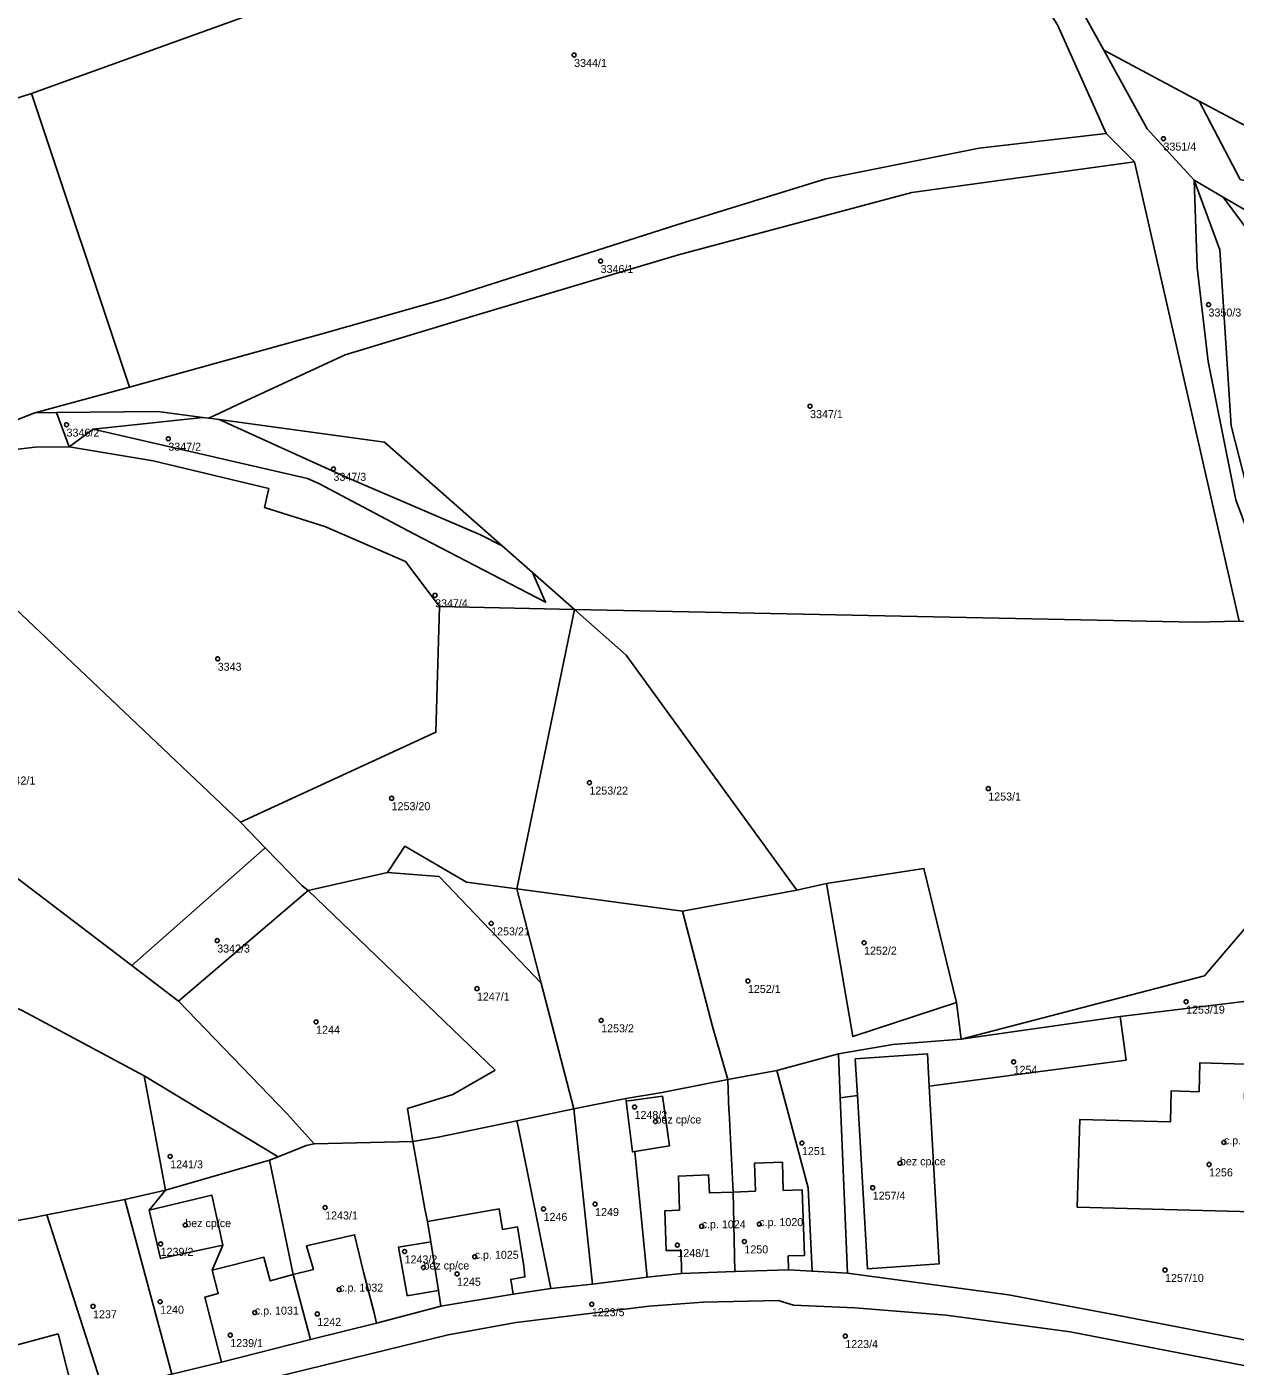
# Model space of a CAD drawing. Extents: x -878211 to -870363, y -1058464 to -1052522.
# Drawn here: x -875559.7 to -875408.6, y -1056218.5 to -1056051.2 of the extents above; entities that cross this region are included whole.
import ezdxf

# ---------------------------------------------------------------- set-up
doc = ezdxf.new("R2010")
doc.units = 0
for name, color, linetype in [('Definiční body', 7, 'Continuous'), ('Polygon budovy', 7, 'Continuous'), ('Polygon parcely', 7, 'Continuous')]:
    doc.layers.add(name, color=color, linetype=linetype)

msp = doc.modelspace()

# ---------------------------------------------------------------- linework, layer by layer
at = {"layer": 'Definiční body'}
for centre in [(-875491.25, -1056054.70994), (-875417.59, -1056065.15994), (-875487.94, -1056080.44994), (-875411.96, -1056085.88994), (-875461.76, -1056098.57994), (-875554.69, -1056100.88994), (-875541.97, -1056102.64994), (-875521.33, -1056106.40994), (-875508.63, -1056122.20994), (-875535.8, -1056130.13994), (-875489.34, -1056145.60994), (-875439.49, -1056146.34994), (-875514.06, -1056147.55994), (-875501.62, -1056163.19994), (-875535.86, -1056165.33994), (-875455.01, -1056165.60994), (-875503.4, -1056171.33994), (-875469.53, -1056170.38994), (-875414.76, -1056172.96994), (-875523.5, -1056175.48994), (-875487.87, -1056175.30994), (-875436.32, -1056180.48994), (-875483.7, -1056186.12994), (-875481.08, -1056187.93994), (-875462.78, -1056190.63994), (-875410.04, -1056190.54994), (-875541.74, -1056192.29994), (-875450.53, -1056193.15994), (-875411.89, -1056193.30994), (-875453.93, -1056196.20994), (-875488.63, -1056198.25994), (-875522.37, -1056198.68994), (-875495.07, -1056198.85994), (-875539.85, -1056200.87994), (-875475.31, -1056201.02994), (-875468.12, -1056200.75994), (-875542.93, -1056203.22994), (-875469.97, -1056202.92994), (-875512.44, -1056204.17994), (-875503.68, -1056204.83994), (-875478.35, -1056203.37994), (-875510.08, -1056206.17994), (-875417.39, -1056206.48994), (-875505.89, -1056206.96994), (-875520.62, -1056208.93994), (-875551.38, -1056211.02994), (-875542.99, -1056210.45994), (-875489.04, -1056210.76994), (-875531.16, -1056211.80994), (-875523.35, -1056211.97994), (-875534.23, -1056214.62994), (-875457.36, -1056214.74994)]:
    msp.add_circle(centre, 0.25, dxfattribs=at)
at = {"layer": 'Polygon budovy'}
for points in [[(-875447.09, -1056179.47), (-875456.12, -1056180.12), (-875455.85, -1056184.7), (-875454.59, -1056206.35), (-875445.64, -1056205.72), (-875446.87, -1056183.52)], [(-875407.33, -1056180.76), (-875413.05, -1056180.61), (-875413.14, -1056184.22), (-875416.62, -1056184.1), (-875416.72, -1056187.99), (-875428.06, -1056187.69), (-875428.36, -1056198.62), (-875397.06, -1056199.47), (-875395.66, -1056199.51), (-875395.81, -1056204.16), (-875395.55, -1056204.18), (-875395.63, -1056206.93), (-875390.01, -1056207.06), (-875389.59, -1056191.26), (-875391.48, -1056191.2), (-875391.34, -1056188.85), (-875401.98, -1056188.64), (-875401.86, -1056185.23), (-875407.46, -1056185.12)], [(-875480.2, -1056184.78), (-875484.73, -1056185.4), (-875483.97, -1056191.74), (-875483.67, -1056191.68), (-875479.32, -1056190.97)], [(-875464.5, -1056204.71), (-875462.47, -1056204.68), (-875462.76, -1056196.47), (-875465.12, -1056196.54), (-875465.21, -1056193.03), (-875468.72, -1056193.16), (-875468.59, -1056196.64), (-875471.37, -1056196.75), (-875471.15, -1056206.68), (-875464.44, -1056206.46)], [(-875478.09, -1056199.03), (-875479.91, -1056199.08), (-875479.75, -1056204.07), (-875477.89, -1056204.04), (-875477.84, -1056206.91), (-875471.15, -1056206.68), (-875471.37, -1056196.75), (-875474.35, -1056196.86), (-875474.44, -1056194.61), (-875478.21, -1056194.75)], [(-875544.35, -1056199), (-875542.93, -1056205.06), (-875535.17, -1056203.38), (-875536.54, -1056197.13)], [(-875509.59, -1056200.41), (-875509.17, -1056202.97), (-875508.22, -1056209.07), (-875507.91, -1056211.01), (-875498.85, -1056209.51), (-875499.18, -1056207.66), (-875497.41, -1056207.35), (-875497.55, -1056206.03), (-875498.32, -1056201.1), (-875500.22, -1056201.41), (-875500.63, -1056198.86)], [(-875526.35, -1056207.07), (-875524.22, -1056215.16), (-875515.94, -1056213.13), (-875516.24, -1056211.82), (-875517.57, -1056206.76), (-875518.69, -1056202.08), (-875524.72, -1056203.47), (-875523.83, -1056206.42)], [(-875513.19, -1056203.63), (-875512.13, -1056209.69), (-875511.91, -1056209.66), (-875508.22, -1056209.07), (-875509.17, -1056202.97)], [(-875535.73, -1056209.44), (-875537.42, -1056209.89), (-875535.34, -1056218.02), (-875524.22, -1056215.16), (-875526.35, -1056207.07), (-875529.26, -1056207.83), (-875530.04, -1056204.89), (-875536.5, -1056206.5)], [(-875564.33, -1056216.67), (-875567.3, -1056217.47), (-875566.36, -1056221.39), (-875563.58, -1056220.7), (-875562.43, -1056225.1), (-875553.63, -1056222.88), (-875555.74, -1056214.48), (-875562.51, -1056216.3), (-875562.91, -1056214.81), (-875564.7, -1056215.3)]]:
    msp.add_lwpolyline(points, close=True, dxfattribs=at)
at = {"layer": 'Polygon parcely'}
for points in [[(-875510.28, -1055915.03), (-875505.79, -1055927.74), (-875482.18, -1055974.31), (-875466.69, -1055999.79), (-875453.73, -1056017.19), (-875450.67, -1056021.31), (-875446.79, -1056026.52), (-875445.07, -1056026.83), (-875442.61, -1056030.21), (-875444.35, -1056029.84), (-875430.83, -1056050.95), (-875424.74, -1056064.51), (-875421.21, -1056068.07), (-875408.13, -1056125.42)], [(-875408.54, -1056110.29), (-875412.01, -1056093), (-875413.38, -1056081.25), (-875413.75, -1056070.33), (-875419.63, -1056063.91), (-875425.05, -1056054.11), (-875438.53, -1056029.76), (-875439.46, -1056028.07), (-875456.91, -1056005.63), (-875469.36, -1055989.62), (-875492.47, -1055949.84), (-875504.02, -1055924.67)], [(-875578.35, -1056065.7), (-875559.07, -1056059.51), (-875514.66, -1056043.48), (-875494.66, -1056037.13), (-875469.57, -1056031.12), (-875460.52, -1056026.43), (-875465.77, -1056025.32), (-875494.88, -1056036.28), (-875500.5, -1056030.85), (-875522.23, -1056030.92), (-875544.2, -1056035.06), (-875550.87, -1056026.37), (-875559.73, -1056014.28), (-875550.99, -1056031.83), (-875556.05, -1056042.01), (-875570.32, -1056057.38)], [(-875560.57, -1056100.17), (-875558.64, -1056099.42), (-875546.82, -1056096.22), (-875559.07, -1056059.51), (-875578.35, -1056065.7)], [(-875407.04, -1056074.25), (-875410.12, -1056072.45), (-875406.61, -1056077.18)], [(-875383.59, -1056219.82), (-875424.49, -1056211.94), (-875436.98, -1056209.61), (-875457.09, -1056206.87), (-875461.51, -1056206.64), (-875464.44, -1056206.46), (-875471.15, -1056206.68), (-875477.84, -1056206.91), (-875482.12, -1056207.38), (-875488.95, -1056208.24), (-875494.17, -1056208.81), (-875498.85, -1056209.51), (-875507.91, -1056211.01), (-875511.38, -1056211.92), (-875515.94, -1056213.13), (-875524.22, -1056215.16), (-875535.34, -1056218.02), (-875541.53, -1056219.49)], [(-875404.97, -1056218.91), (-875429.25, -1056214.23), (-875444.74, -1056212.11), (-875456.18, -1056211.21), (-875463.83, -1056210.87), (-875465.75, -1056210.31), (-875475.11, -1056210.5), (-875481.89, -1056211), (-875498.5, -1056213.04), (-875507, -1056214.58), (-875528.47, -1056219.85)], [(-875528.47, -1056219.85), (-875507, -1056214.58), (-875498.5, -1056213.04), (-875481.89, -1056211), (-875475.11, -1056210.5), (-875465.75, -1056210.31), (-875463.83, -1056210.87), (-875456.18, -1056211.21), (-875444.74, -1056212.11), (-875429.25, -1056214.23), (-875404.97, -1056218.91)]]:
    msp.add_lwpolyline(points, dxfattribs=at)
for points in [[(-875405.06, -1056008.85), (-875438.53, -1056029.76), (-875425.05, -1056054.11), (-875413.13, -1056060.46), (-875392.51, -1056071.44), (-875374.13, -1056072.7), (-875320.15, -1056080.01), (-875228.18, -1056114.54), (-875248.7, -1056097.77), (-875272.77, -1056080.11), (-875320.77, -1056039.77), (-875344.59, -1056033.11), (-875365.65, -1056027.13), (-875375.11, -1056025.49), (-875386.69, -1056022.78)], [(-875424.74, -1056064.51), (-875430.83, -1056050.95), (-875444.35, -1056029.84), (-875460.52, -1056026.43), (-875469.57, -1056031.12), (-875494.66, -1056037.13), (-875514.66, -1056043.48), (-875559.07, -1056059.51), (-875546.82, -1056096.22), (-875522.6, -1056089.49), (-875507.51, -1056085.19), (-875478.4, -1056075.91), (-875459.79, -1056070.19), (-875440.64, -1056066.35)], [(-875425.05, -1056054.11), (-875419.63, -1056063.91), (-875413.75, -1056070.33), (-875410.12, -1056072.45), (-875407.04, -1056074.25), (-875402.08, -1056077.01), (-875391.92, -1056074.09), (-875407.99, -1056070.26), (-875413.13, -1056060.46)], [(-875392.51, -1056071.44), (-875413.13, -1056060.46), (-875407.99, -1056070.26), (-875391.92, -1056074.09), (-875387.5, -1056072.62)], [(-875543.29, -1056099.23), (-875537.66, -1056099.98), (-875536.92, -1056100.08), (-875532.76, -1056098.13), (-875519.87, -1056092.18), (-875503.51, -1056087.21), (-875478.22, -1056079.68), (-875449.05, -1056071.88), (-875421.21, -1056068.07), (-875424.74, -1056064.51), (-875440.64, -1056066.35), (-875459.79, -1056070.19), (-875478.4, -1056075.91), (-875507.51, -1056085.19), (-875522.6, -1056089.49), (-875546.82, -1056096.22), (-875558.64, -1056099.42), (-875555.95, -1056099.38)], [(-875503.51, -1056087.21), (-875519.87, -1056092.18), (-875532.76, -1056098.13), (-875536.92, -1056100.08), (-875535.63, -1056100.26), (-875514.95, -1056103.06), (-875500.24, -1056116.02), (-875496.47, -1056119.34), (-875491.22, -1056123.97), (-875413.65, -1056125.57), (-875408.13, -1056125.42), (-875421.21, -1056068.07), (-875449.05, -1056071.88), (-875478.22, -1056079.68)], [(-875410.12, -1056072.45), (-875413.75, -1056070.33), (-875410.55, -1056079.03), (-875409.15, -1056101.04), (-875402.89, -1056125.47), (-875399.44, -1056125.5), (-875403.03, -1056105.47), (-875406.61, -1056077.18)], [(-875413.75, -1056070.33), (-875413.38, -1056081.25), (-875412.01, -1056093), (-875408.54, -1056110.29), (-875402.89, -1056125.47), (-875409.15, -1056101.04), (-875410.55, -1056079.03)], [(-875554.36, -1056103.66), (-875551.37, -1056101.45), (-875537.66, -1056099.98), (-875543.29, -1056099.23), (-875555.95, -1056099.38)], [(-875558.64, -1056099.42), (-875560.57, -1056100.17), (-875572.37, -1056104.51), (-875577.7, -1056108.16), (-875577.37, -1056108.49), (-875573.53, -1056106.56), (-875570.03, -1056105.57), (-875566.47, -1056104.63), (-875558.61, -1056103.7), (-875554.36, -1056103.66), (-875555.95, -1056099.38)], [(-875537.66, -1056099.98), (-875551.37, -1056101.45), (-875524.57, -1056107.59), (-875523.17, -1056108.25), (-875511.28, -1056114.53), (-875494.82, -1056123.07), (-875496.47, -1056119.34), (-875500.24, -1056116.02), (-875502.95, -1056114.64), (-875519.65, -1056107.49), (-875535.63, -1056100.26), (-875536.92, -1056100.08)], [(-875500.24, -1056116.02), (-875514.95, -1056103.06), (-875535.63, -1056100.26), (-875519.65, -1056107.49), (-875502.95, -1056114.64)], [(-875508.07, -1056123.62), (-875491.22, -1056123.97), (-875496.47, -1056119.34), (-875494.82, -1056123.07), (-875511.28, -1056114.53), (-875523.17, -1056108.25), (-875524.57, -1056107.59), (-875551.37, -1056101.45), (-875554.36, -1056103.66), (-875543.85, -1056105.42), (-875529.42, -1056108.87), (-875529.93, -1056111.24), (-875522.42, -1056113.62), (-875512.33, -1056117.98)], [(-875543.85, -1056105.42), (-875554.36, -1056103.66), (-875558.61, -1056103.7), (-875566.47, -1056104.63), (-875570.03, -1056105.57), (-875573.53, -1056106.56), (-875577.37, -1056108.49), (-875532.94, -1056150.53), (-875508.53, -1056139.31), (-875508.07, -1056123.62), (-875512.33, -1056117.98), (-875522.42, -1056113.62), (-875529.93, -1056111.24), (-875529.42, -1056108.87)], [(-875546.53, -1056168.46), (-875529.85, -1056153.73), (-875532.94, -1056150.53), (-875577.37, -1056108.49), (-875577.7, -1056108.16), (-875587.97, -1056115.19), (-875599.02, -1056127.53), (-875573.66, -1056147.85)], [(-875491.22, -1056123.97), (-875508.07, -1056123.62), (-875508.53, -1056139.31), (-875532.94, -1056150.53), (-875529.85, -1056153.73), (-875525.25, -1056158.5), (-875524.48, -1056159.1), (-875514.56, -1056156.82), (-875512.39, -1056153.55), (-875504.71, -1056158.02), (-875498.41, -1056158.87)], [(-875498.41, -1056158.87), (-875477.7, -1056161.68), (-875463.42, -1056159.02), (-875484.73, -1056129.69), (-875491.22, -1056123.97)], [(-875491.22, -1056123.97), (-875484.73, -1056129.69), (-875463.42, -1056159.02), (-875459.71, -1056158.22), (-875447.54, -1056156.33), (-875443.45, -1056173.07), (-875442.89, -1056177.64), (-875412.48, -1056169.76), (-875405.17, -1056161.2), (-875405.48, -1056172.71), (-875403.34, -1056172.4), (-875404.05, -1056171.04), (-875399.62, -1056170.07), (-875399.89, -1056168.76), (-875399.11, -1056145.7), (-875398.86, -1056138.48), (-875398.39, -1056125.51), (-875399.44, -1056125.5), (-875402.89, -1056125.47), (-875408.13, -1056125.42), (-875413.65, -1056125.57)], [(-875546.53, -1056168.46), (-875573.66, -1056147.85), (-875584.43, -1056163.63), (-875577.49, -1056166.66), (-875560.23, -1056174.08), (-875544.99, -1056182.25), (-875528.25, -1056192.36), (-875525.25, -1056191.14), (-875524.75, -1056190.93), (-875523.73, -1056190.73), (-875527.12, -1056187), (-875540.71, -1056172.89)], [(-875540.71, -1056172.89), (-875524.48, -1056159.1), (-875525.25, -1056158.5), (-875529.85, -1056153.73), (-875546.53, -1056168.46)], [(-875495.36, -1056170.65), (-875498.41, -1056158.87), (-875504.71, -1056158.02), (-875512.39, -1056153.55), (-875514.56, -1056156.82), (-875508.13, -1056157.32)], [(-875498.4, -1056187.85), (-875491.29, -1056186.37), (-875495.36, -1056170.65), (-875508.13, -1056157.32), (-875514.56, -1056156.82), (-875524.48, -1056159.1), (-875501.14, -1056181.51), (-875506.43, -1056184.57), (-875512.09, -1056186.32), (-875511.42, -1056190.44), (-875508.23, -1056189.9)], [(-875443.45, -1056173.07), (-875447.54, -1056156.33), (-875459.71, -1056158.22), (-875456.42, -1056177.33)], [(-875524.48, -1056159.1), (-875540.71, -1056172.89), (-875527.12, -1056187), (-875523.73, -1056190.73), (-875511.42, -1056190.44), (-875512.09, -1056186.32), (-875506.43, -1056184.57), (-875501.14, -1056181.51)], [(-875498.41, -1056158.87), (-875495.36, -1056170.65), (-875491.29, -1056186.37), (-875484.77, -1056185.08), (-875480.23, -1056184.3), (-875479.22, -1056184.1), (-875472.04, -1056182.68), (-875473.96, -1056176.05), (-875477.7, -1056161.68)], [(-875477.7, -1056161.68), (-875473.96, -1056176.05), (-875472.04, -1056182.68), (-875465.9, -1056181.55), (-875458.2, -1056179.48), (-875451.43, -1056178.32), (-875442.89, -1056177.64), (-875443.45, -1056173.07), (-875456.42, -1056177.33), (-875459.71, -1056158.22), (-875463.42, -1056159.02)], [(-875585.03, -1056164.51), (-875597.89, -1056160.38), (-875592.44, -1056203.06), (-875592.1, -1056205.15), (-875591.96, -1056206), (-875590.07, -1056205.98), (-875582.11, -1056204.35), (-875579.22, -1056203.75), (-875572.25, -1056202.45), (-875565.88, -1056201.17), (-875558.98, -1056199.96), (-875557.15, -1056199.6), (-875547.41, -1056197.68), (-875542.33, -1056196.53), (-875544.99, -1056182.25), (-875560.23, -1056174.08), (-875577.49, -1056166.66)], [(-875422.99, -1056174.81), (-875405.48, -1056172.71), (-875405.17, -1056161.2), (-875412.48, -1056169.76), (-875442.89, -1056177.64)], [(-875383.59, -1056219.82), (-875379.08, -1056183.09), (-875383.85, -1056182.34), (-875387.14, -1056181.67), (-875390.71, -1056180.8), (-875393.7, -1056179.75), (-875396.37, -1056178.36), (-875398.87, -1056177.8), (-875403.34, -1056172.4), (-875405.48, -1056172.71), (-875422.99, -1056174.81), (-875422.27, -1056180.27), (-875446.87, -1056183.52), (-875445.64, -1056205.72), (-875454.59, -1056206.35), (-875455.85, -1056184.7), (-875457.98, -1056184.98), (-875457.09, -1056206.87), (-875436.98, -1056209.61), (-875424.49, -1056211.94)], [(-875455.85, -1056184.7), (-875456.12, -1056180.12), (-875447.09, -1056179.47), (-875446.87, -1056183.52), (-875422.27, -1056180.27), (-875422.99, -1056174.81), (-875442.89, -1056177.64), (-875451.43, -1056178.32), (-875458.2, -1056179.48), (-875457.98, -1056184.98)], [(-875457.09, -1056206.87), (-875457.98, -1056184.98), (-875458.2, -1056179.48), (-875465.9, -1056181.55), (-875464.97, -1056185.15), (-875462, -1056196.23), (-875461.51, -1056206.64)], [(-875447.09, -1056179.47), (-875456.12, -1056180.12), (-875455.85, -1056184.7), (-875454.59, -1056206.35), (-875445.64, -1056205.72), (-875446.87, -1056183.52)], [(-875428.36, -1056198.62), (-875428.06, -1056187.69), (-875416.72, -1056187.99), (-875416.62, -1056184.1), (-875413.14, -1056184.22), (-875413.05, -1056180.61), (-875407.33, -1056180.76), (-875407.46, -1056185.12), (-875401.86, -1056185.23), (-875401.98, -1056188.64), (-875391.34, -1056188.85), (-875391.48, -1056191.2), (-875389.59, -1056191.26), (-875390.01, -1056207.06), (-875395.63, -1056206.93), (-875397.27, -1056206.89), (-875397.19, -1056204.05), (-875397.06, -1056199.47)], [(-875428.36, -1056198.62), (-875397.06, -1056199.47), (-875397.19, -1056204.05), (-875397.27, -1056206.89), (-875395.63, -1056206.93), (-875390.01, -1056207.06), (-875389.59, -1056191.26), (-875391.48, -1056191.2), (-875391.34, -1056188.85), (-875401.98, -1056188.64), (-875401.86, -1056185.23), (-875407.46, -1056185.12), (-875407.33, -1056180.76), (-875413.05, -1056180.61), (-875413.14, -1056184.22), (-875416.62, -1056184.1), (-875416.72, -1056187.99), (-875428.06, -1056187.69)], [(-875529.34, -1056192.76), (-875528.25, -1056192.36), (-875544.99, -1056182.25), (-875542.33, -1056196.53)], [(-875471.15, -1056206.68), (-875471.37, -1056196.75), (-875471.89, -1056186.76), (-875471.93, -1056186.58), (-875472.04, -1056182.68), (-875479.22, -1056184.1), (-875480.23, -1056184.3), (-875484.77, -1056185.08), (-875484.73, -1056185.4), (-875480.2, -1056184.78), (-875479.32, -1056190.97), (-875483.67, -1056191.68), (-875482.12, -1056207.38), (-875477.84, -1056206.91)], [(-875464.44, -1056206.46), (-875461.51, -1056206.64), (-875462, -1056196.23), (-875464.97, -1056185.15), (-875465.9, -1056181.55), (-875472.04, -1056182.68), (-875471.93, -1056186.58), (-875471.89, -1056186.76), (-875471.37, -1056196.75), (-875471.15, -1056206.68)], [(-875491.29, -1056186.37), (-875498.4, -1056187.85), (-875498.22, -1056188.75), (-875496.92, -1056195.15), (-875494.17, -1056208.81), (-875488.95, -1056208.24)], [(-875491.29, -1056186.37), (-875488.95, -1056208.24), (-875482.12, -1056207.38), (-875483.67, -1056191.68), (-875483.97, -1056191.74), (-875484.73, -1056185.4), (-875484.77, -1056185.08)], [(-875483.67, -1056191.68), (-875479.32, -1056190.97), (-875480.2, -1056184.78), (-875484.73, -1056185.4), (-875483.97, -1056191.74)], [(-875498.4, -1056187.85), (-875508.23, -1056189.9), (-875511.42, -1056190.44), (-875509.92, -1056198.83), (-875509.59, -1056200.41), (-875509.17, -1056202.97), (-875508.22, -1056209.07), (-875507.91, -1056211.01), (-875498.85, -1056209.51), (-875494.17, -1056208.81), (-875496.92, -1056195.15), (-875498.22, -1056188.75)], [(-875511.38, -1056211.92), (-875507.91, -1056211.01), (-875508.22, -1056209.07), (-875511.91, -1056209.66), (-875512.13, -1056209.69), (-875513.19, -1056203.63), (-875509.17, -1056202.97), (-875509.59, -1056200.41), (-875509.92, -1056198.83), (-875511.42, -1056190.44), (-875523.73, -1056190.73), (-875524.75, -1056190.93), (-875525.25, -1056191.14), (-875528.25, -1056192.36), (-875529.34, -1056192.76), (-875526.35, -1056207.07), (-875523.83, -1056206.42), (-875524.72, -1056203.47), (-875518.69, -1056202.08), (-875517.57, -1056206.76), (-875516.24, -1056211.82), (-875515.94, -1056213.13)], [(-875524.22, -1056215.16), (-875526.35, -1056207.07), (-875529.34, -1056192.76), (-875542.33, -1056196.53), (-875544.35, -1056199), (-875536.54, -1056197.13), (-875535.17, -1056203.38), (-875536.5, -1056206.5), (-875535.73, -1056209.44), (-875537.42, -1056209.89), (-875535.34, -1056218.02)], [(-875550.04, -1056221.77), (-875541.53, -1056219.49), (-875547.41, -1056197.68), (-875557.15, -1056199.6)], [(-875535.34, -1056218.02), (-875537.42, -1056209.89), (-875535.73, -1056209.44), (-875536.5, -1056206.5), (-875535.17, -1056203.38), (-875542.93, -1056205.06), (-875544.35, -1056199), (-875542.33, -1056196.53), (-875547.41, -1056197.68), (-875541.53, -1056219.49)], [(-875544.35, -1056199), (-875542.93, -1056205.06), (-875535.17, -1056203.38), (-875536.54, -1056197.13)], [(-875550.04, -1056221.77), (-875557.15, -1056199.6), (-875558.98, -1056199.96), (-875565.88, -1056201.17), (-875572.25, -1056202.45), (-875570.86, -1056208.22), (-875566.04, -1056226.13), (-875562.43, -1056225.1), (-875553.63, -1056222.88)], [(-875524.22, -1056215.16), (-875515.94, -1056213.13), (-875516.24, -1056211.82), (-875517.57, -1056206.76), (-875518.69, -1056202.08), (-875524.72, -1056203.47), (-875523.83, -1056206.42), (-875526.35, -1056207.07)], [(-875508.22, -1056209.07), (-875509.17, -1056202.97), (-875513.19, -1056203.63), (-875512.13, -1056209.69), (-875511.91, -1056209.66)]]:
    msp.add_lwpolyline(points, close=True, dxfattribs=at)

# ---------------------------------------------------------------- texts
at = {"layer": 'Definiční body'}
for s, p in [('3344/1', (-875491.25, -1056056.199)), ('3351/4', (-875417.59, -1056066.649)), ('3346/1', (-875487.94, -1056081.939)), ('3350/3', (-875411.96, -1056087.379)), ('3347/1', (-875461.76, -1056100.069)), ('3346/2', (-875554.69, -1056102.379)), ('3347/2', (-875541.97, -1056104.139)), ('3347/3', (-875521.33, -1056107.899)), ('3347/4', (-875508.63, -1056123.699)), ('3343', (-875535.8, -1056131.629)), ('3342/1', (-875562.68, -1056145.839)), ('1253/22', (-875489.34, -1056147.099)), ('1253/1', (-875439.49, -1056147.839)), ('1253/20', (-875514.06, -1056149.049)), ('1253/21', (-875501.62, -1056164.689)), ('3342/3', (-875535.86, -1056166.829)), ('1252/2', (-875455.01, -1056167.099)), ('1252/1', (-875469.53, -1056171.879)), ('1247/1', (-875503.4, -1056172.829)), ('1253/19', (-875414.76, -1056174.459)), ('1244', (-875523.5, -1056176.979)), ('1253/2', (-875487.87, -1056176.799)), ('1254', (-875436.32, -1056181.979)), ('1248/2', (-875483.7, -1056187.619)), ('bez cp/ce', (-875481.08, -1056188.19)), ('1251', (-875462.78, -1056192.129)), ('c.p. 948', (-875410.04, -1056190.8)), ('1241/3', (-875541.74, -1056193.789)), ('bez cp/ce', (-875450.53, -1056193.409)), ('1256', (-875411.89, -1056194.799)), ('1257/4', (-875453.93, -1056197.699)), ('1243/1', (-875522.37, -1056200.179)), ('1246', (-875495.07, -1056200.349)), ('1249', (-875488.63, -1056199.749)), ('bez cp/ce', (-875539.85, -1056201.129)), ('c.p. 1024', (-875475.31, -1056201.28)), ('c.p. 1020', (-875468.12, -1056201.01)), ('1239/2', (-875542.93, -1056204.719)), ('1243/2', (-875512.44, -1056205.669)), ('c.p. 1025', (-875503.68, -1056205.09)), ('1248/1', (-875478.35, -1056204.869)), ('1250', (-875469.97, -1056204.419)), ('bez cp/ce', (-875510.08, -1056206.429)), ('1245', (-875505.89, -1056208.459)), ('1257/10', (-875417.39, -1056207.979)), ('c.p. 1032', (-875520.62, -1056209.19)), ('1240', (-875542.99, -1056211.949)), ('c.p. 1031', (-875531.16, -1056212.06)), ('1223/5', (-875489.04, -1056212.259)), ('1237', (-875551.38, -1056212.519)), ('1242', (-875523.35, -1056213.469)), ('1239/1', (-875534.23, -1056216.119)), ('1223/4', (-875457.36, -1056216.239))]:
    msp.add_text(s, height=0.999996, dxfattribs=at).set_placement(p)

doc.saveas('drawing.dxf')
